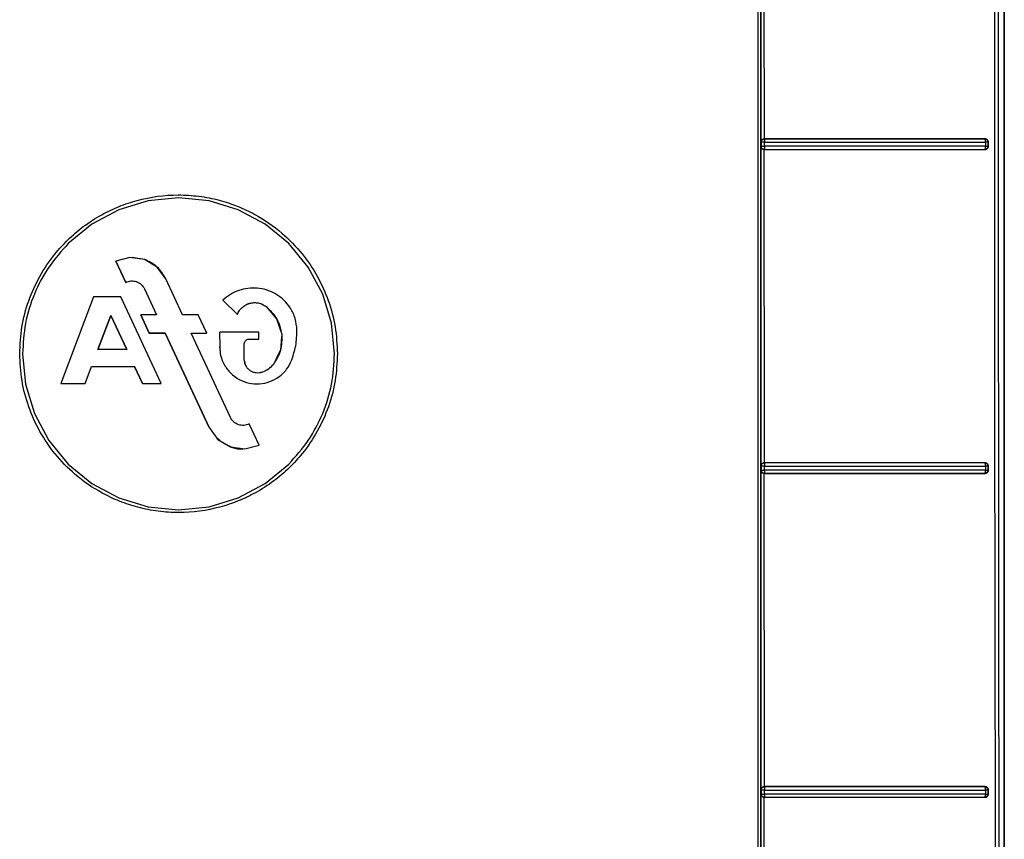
# Model space of a CAD drawing. Header units: inches. Extents: x 170 to 312, y 215 to 248.
# Tile 559 of 656: x 299.65 to 299.772, y 222.34 to 222.442. Entities that reach past the tile are written whole.
import ezdxf

# ---------------------------------------------------------------- set-up
doc = ezdxf.new("R2010")
doc.units = ezdxf.units.IN
doc.header["$LTSCALE"] = 0.25
doc.header["$MEASUREMENT"] = 0
doc.layers.add('MOTOR LH', color=7, linetype='Continuous')

msp = doc.modelspace()

# ---------------------------------------------------------------- linework, layer by layer
at = {"layer": 'MOTOR LH'}
for p, q in [((299.77249, 222.2356), (299.77249, 222.55105)), ((299.77249, 222.55105), (299.77249, 222.25339)), ((299.74234, 222.42666), (299.74234, 222.46627)), ((299.74275, 222.42704), (299.74274, 222.46589)), ((299.74234, 222.42666), (299.74237, 222.42664)), ((299.74237, 222.42613), (299.74234, 222.42611)), ((299.74234, 222.3865), (299.74234, 222.42611)), ((299.74237, 222.42664), (299.74237, 222.42613)), ((299.74276, 222.42703), (299.74275, 222.42704)), ((299.74277, 222.42613), (299.74276, 222.42663)), ((299.77011, 222.42704), (299.77006, 222.42703)), ((299.77014, 222.42691), (299.7701, 222.427)), ((299.77017, 222.42664), (299.77017, 222.42613)), ((299.77044, 222.42664), (299.77053, 222.42666)), ((299.77044, 222.42664), (299.77044, 222.42613)), ((299.77044, 222.42613), (299.77053, 222.42612)), ((299.77053, 222.42612), (299.77053, 222.42666)), ((299.74274, 222.42573), (299.74276, 222.42574)), ((299.74275, 222.38688), (299.74274, 222.42573)), ((299.74276, 222.42586), (299.74276, 222.42577)), ((299.74276, 222.42577), (299.74276, 222.42574)), ((299.77005, 222.42574), (299.77008, 222.42575)), ((299.77005, 222.42574), (299.77011, 222.42573)), ((299.77008, 222.42575), (299.7701, 222.42578)), ((299.7701, 222.42578), (299.77014, 222.42586)), ((299.66636, 222.41937), (299.66273, 222.41827)), ((299.67013, 222.41974), (299.66636, 222.41937)), ((299.67391, 222.41937), (299.67013, 222.41974)), ((299.67753, 222.41827), (299.67391, 222.41937)), ((299.66273, 222.41827), (299.65939, 222.41648)), ((299.68088, 222.41648), (299.67753, 222.41827)), ((299.65939, 222.41648), (299.65646, 222.41408)), ((299.68381, 222.41408), (299.68088, 222.41648)), ((299.68621, 222.41115), (299.68381, 222.41408)), ((299.66411, 222.41235), (299.66235, 222.4119)), ((299.66235, 222.4119), (299.66358, 222.40925)), ((299.66358, 222.40925), (299.66235, 222.4119)), ((299.66235, 222.4119), (299.66359, 222.40924)), ((299.66591, 222.4121), (299.66411, 222.41235)), ((299.66591, 222.4121), (299.66437, 222.41236)), ((299.66747, 222.41116), (299.66591, 222.4121)), ((299.66855, 222.40969), (299.66747, 222.41116)), ((299.688, 222.40781), (299.68621, 222.41115)), ((299.66358, 222.40925), (299.66358, 222.40925)), ((299.67064, 222.40522), (299.66855, 222.4097)), ((299.67064, 222.40522), (299.66855, 222.40969)), ((299.6659, 222.40846), (299.66741, 222.40522)), ((299.6659, 222.40846), (299.66741, 222.40522)), ((299.67988, 222.40854), (299.67941, 222.40856)), ((299.6891, 222.40418), (299.688, 222.40781)), ((299.65957, 222.40748), (299.65553, 222.39673)), ((299.65958, 222.40748), (299.65553, 222.39673)), ((299.66297, 222.40748), (299.65958, 222.40748)), ((299.66799, 222.39673), (299.66297, 222.40748)), ((299.66799, 222.39673), (299.66297, 222.40748)), ((299.67564, 222.40706), (299.67742, 222.40529)), ((299.67742, 222.40529), (299.67564, 222.40706)), ((299.67564, 222.40706), (299.67742, 222.40528)), ((299.67956, 222.40675), (299.68001, 222.4067)), ((299.68038, 222.40658), (299.68098, 222.40626)), ((299.66173, 222.40517), (299.66014, 222.40093)), ((299.66173, 222.40517), (299.66014, 222.40093)), ((299.66173, 222.40517), (299.66173, 222.40517)), ((299.66173, 222.40517), (299.66371, 222.40093)), ((299.66371, 222.40093), (299.66173, 222.40517)), ((299.66546, 222.40522), (299.66651, 222.40297)), ((299.66651, 222.40297), (299.66546, 222.40522)), ((299.66741, 222.40522), (299.66546, 222.40522)), ((299.66546, 222.40522), (299.66651, 222.40296)), ((299.67258, 222.40522), (299.67064, 222.40522)), ((299.67364, 222.40296), (299.67258, 222.40522)), ((299.68098, 222.40626), (299.68229, 222.40475)), ((299.68098, 222.40626), (299.68229, 222.40474)), ((299.66014, 222.40093), (299.66173, 222.40517)), ((299.66173, 222.40517), (299.66371, 222.40093)), ((299.68229, 222.40475), (299.68292, 222.40284)), ((299.68229, 222.40474), (299.68292, 222.40284)), ((299.68947, 222.40041), (299.6891, 222.40418)), ((299.66651, 222.40297), (299.66846, 222.40297)), ((299.66651, 222.40297), (299.66651, 222.40297)), ((299.66846, 222.40297), (299.66651, 222.40297)), ((299.66651, 222.40296), (299.66846, 222.40296)), ((299.66846, 222.40297), (299.67392, 222.39126)), ((299.66846, 222.40297), (299.66846, 222.40297)), ((299.67392, 222.39126), (299.66846, 222.40297)), ((299.66846, 222.40296), (299.67392, 222.39126)), ((299.67169, 222.40297), (299.67364, 222.40297)), ((299.67657, 222.3925), (299.67169, 222.40297)), ((299.67169, 222.40297), (299.67364, 222.40297)), ((299.67169, 222.40297), (299.67169, 222.40297)), ((299.67657, 222.3925), (299.67169, 222.40296)), ((299.67169, 222.40296), (299.67364, 222.40296)), ((299.67522, 222.40307), (299.67523, 222.40125)), ((299.68009, 222.40307), (299.67523, 222.40307)), ((299.68009, 222.40222), (299.68009, 222.40307)), ((299.68009, 222.40222), (299.68009, 222.40307)), ((299.68292, 222.40284), (299.68277, 222.40083)), ((299.67828, 222.39971), (299.67828, 222.40165)), ((299.67885, 222.40222), (299.68009, 222.40222)), ((299.67885, 222.40222), (299.67885, 222.40222)), ((299.67885, 222.40222), (299.68009, 222.40222)), ((299.67885, 222.40222), (299.68009, 222.40222)), ((299.68009, 222.40222), (299.68009, 222.40222)), ((299.68289, 222.40249), (299.68277, 222.40084)), ((299.6508, 222.40041), (299.65117, 222.39663)), ((299.66014, 222.40093), (299.66014, 222.40093)), ((299.66371, 222.40093), (299.66014, 222.40093)), ((299.67522, 222.40125), (299.67531, 222.40059)), ((299.68277, 222.40083), (299.68185, 222.39905)), ((299.68277, 222.40084), (299.68224, 222.3998)), ((299.67828, 222.39971), (299.67828, 222.39971)), ((299.65856, 222.39673), (299.65935, 222.39883)), ((299.65856, 222.39673), (299.65935, 222.39883)), ((299.65856, 222.39673), (299.65935, 222.39883)), ((299.65935, 222.39883), (299.66469, 222.39883)), ((299.65935, 222.39883), (299.65935, 222.39883)), ((299.65935, 222.39883), (299.66469, 222.39883)), ((299.65935, 222.39883), (299.66469, 222.39883)), ((299.66469, 222.39883), (299.66567, 222.39673)), ((299.66469, 222.39883), (299.66469, 222.39883)), ((299.66567, 222.39673), (299.66469, 222.39883)), ((299.66469, 222.39883), (299.66567, 222.39673)), ((299.65117, 222.39663), (299.65227, 222.39301)), ((299.65553, 222.39673), (299.65856, 222.39673)), ((299.65553, 222.39673), (299.65856, 222.39673)), ((299.65856, 222.39673), (299.65856, 222.39673)), ((299.66567, 222.39673), (299.66567, 222.39673)), ((299.66567, 222.39673), (299.66799, 222.39673)), ((299.66567, 222.39673), (299.66799, 222.39673)), ((299.65227, 222.39301), (299.65405, 222.38966)), ((299.67392, 222.39126), (299.67392, 222.39126)), ((299.67392, 222.39126), (299.675, 222.38979)), ((299.68012, 222.38906), (299.67888, 222.39171)), ((299.65405, 222.38966), (299.65646, 222.38673)), ((299.67488, 222.38996), (299.67523, 222.38965)), ((299.67523, 222.38965), (299.67488, 222.38996)), ((299.675, 222.38979), (299.67656, 222.38886)), ((299.67656, 222.38886), (299.67836, 222.3886)), ((299.67836, 222.3886), (299.68012, 222.38906)), ((299.74276, 222.38687), (299.74275, 222.38688)), ((299.77011, 222.38689), (299.77006, 222.38688)), ((299.65646, 222.38673), (299.65939, 222.38433)), ((299.68088, 222.38433), (299.68381, 222.38673)), ((299.74234, 222.3865), (299.74237, 222.38648)), ((299.74237, 222.38597), (299.74234, 222.38595)), ((299.74234, 222.34634), (299.74234, 222.38595)), ((299.74237, 222.38648), (299.74237, 222.38597)), ((299.74277, 222.38597), (299.74276, 222.38647)), ((299.74276, 222.3857), (299.74276, 222.38561)), ((299.77014, 222.38675), (299.7701, 222.38684)), ((299.7701, 222.38562), (299.77014, 222.3857)), ((299.77017, 222.38647), (299.77017, 222.38597)), ((299.77044, 222.38648), (299.77053, 222.3865)), ((299.77044, 222.38648), (299.77044, 222.38598)), ((299.77044, 222.38598), (299.77053, 222.38596)), ((299.77053, 222.38596), (299.77053, 222.3865)), ((299.74274, 222.38557), (299.74276, 222.38558)), ((299.74275, 222.34673), (299.74274, 222.38557)), ((299.74276, 222.38561), (299.74276, 222.38558)), ((299.77005, 222.38558), (299.7701, 222.38562)), ((299.77005, 222.38558), (299.77011, 222.38557)), ((299.65939, 222.38433), (299.66273, 222.38254)), ((299.67753, 222.38254), (299.68088, 222.38433)), ((299.66273, 222.38254), (299.66636, 222.38144)), ((299.67391, 222.38144), (299.67753, 222.38254)), ((299.66636, 222.38144), (299.67013, 222.38107)), ((299.67013, 222.38107), (299.67391, 222.38144)), ((299.74275, 222.34672), (299.74275, 222.34673)), ((299.77011, 222.34673), (299.77006, 222.34672)), ((299.7701, 222.34668), (299.77006, 222.34672)), ((299.77014, 222.34659), (299.7701, 222.34668)), ((299.74234, 222.34634), (299.74237, 222.34632)), ((299.74237, 222.34582), (299.74234, 222.3458)), ((299.74234, 222.30619), (299.74234, 222.3458)), ((299.74237, 222.34632), (299.74237, 222.34582)), ((299.74274, 222.34542), (299.74276, 222.34542)), ((299.74275, 222.30657), (299.74274, 222.34542)), ((299.74277, 222.3458), (299.74276, 222.34631)), ((299.74276, 222.34554), (299.74276, 222.34546)), ((299.74276, 222.34546), (299.74276, 222.34542)), ((299.77005, 222.34543), (299.7701, 222.34546)), ((299.77005, 222.34543), (299.77011, 222.34542)), ((299.7701, 222.34546), (299.77014, 222.34554)), ((299.77017, 222.34631), (299.77017, 222.34581)), ((299.77044, 222.34632), (299.77053, 222.34634)), ((299.77044, 222.34632), (299.77044, 222.34582)), ((299.77044, 222.34582), (299.77053, 222.3458)), ((299.77053, 222.3458), (299.77053, 222.34634))]:
    msp.add_line(p, q, dxfattribs=at)
for points, knots in [([(299.74193, 222.55187), (299.74193, 222.53099), (299.74193, 222.48923), (299.74193, 222.42657), (299.74193, 222.36393), (299.74193, 222.30132), (299.74193, 222.25964), (299.74193, 222.2388)], [0, 0, 0, 0, 0.2, 0.4, 0.6, 0.8, 1, 1, 1, 1]), ([(299.74232, 222.23978), (299.74232, 222.26055), (299.74233, 222.30208), (299.74233, 222.36446), (299.74233, 222.42689), (299.74233, 222.48933), (299.74233, 222.53094), (299.74233, 222.55175)], [0, 0, 0, 0, 0.199959, 0.399961, 0.599979, 0.80001, 1, 1, 1, 1]), ([(299.77132, 222.55179), (299.77131, 222.53391), (299.77129, 222.49815), (299.77128, 222.4445), (299.77128, 222.40875), (299.77128, 222.39087)], [0, 0, 0, 0, 0.3333777, 0.6667111, 1, 1, 1, 1]), ([(299.77176, 222.5514), (299.77175, 222.53013), (299.77172, 222.48759), (299.77173, 222.42375), (299.77178, 222.35993), (299.77187, 222.29615), (299.77197, 222.2537), (299.77202, 222.23247)], [0, 0, 0, 0, 0.199984, 0.399977, 0.600029, 0.800023, 1, 1, 1, 1]), ([(299.74242, 222.42688), (299.7424, 222.42684), (299.74236, 222.42678), (299.74235, 222.42671), (299.74234, 222.42667), (299.74234, 222.42666), (299.74234, 222.42666)], [0, 0, 0, 0, 0.558608, 0.865721, 0.954475, 1, 1, 1, 1]), ([(299.74234, 222.42611), (299.74235, 222.42607), (299.74236, 222.426), (299.7424, 222.42593), (299.74242, 222.42589)], [0, 0, 0, 0, 0.503399, 1, 1, 1, 1]), ([(299.74237, 222.42664), (299.74237, 222.42667), (299.74237, 222.42674), (299.74241, 222.42683), (299.74248, 222.42692), (299.74254, 222.42697), (299.74259, 222.42699), (299.74262, 222.427), (299.74264, 222.42701), (299.74266, 222.42702), (299.7427, 222.42703), (299.74274, 222.42703), (299.74276, 222.42703)], [0, 0, 0, 0, 0.169778, 0.309899, 0.500349, 0.669275, 0.720741, 0.750043, 0.812673, 0.833809, 0.875282, 1, 1, 1, 1]), ([(299.74276, 222.42663), (299.74274, 222.42663), (299.74268, 222.42663), (299.7426, 222.42663), (299.74253, 222.42664), (299.74245, 222.42663), (299.7424, 222.42663), (299.74237, 222.42664), (299.74237, 222.42664), (299.74237, 222.42664)], [0, 0, 0, 0, 0.144819, 0.288961, 0.405983, 0.545581, 0.778747, 0.891833, 1, 1, 1, 1]), ([(299.74237, 222.42613), (299.74237, 222.42613), (299.74239, 222.42613), (299.74248, 222.42613), (299.74258, 222.42613), (299.74267, 222.42613), (299.74273, 222.42613), (299.74277, 222.42613)], [0, 0, 0, 0, 0.2509579, 0.5014951, 0.6987948, 0.8365584, 1, 1, 1, 1]), ([(299.74276, 222.42574), (299.74273, 222.42574), (299.74266, 222.42575), (299.74257, 222.42579), (299.74248, 222.42585), (299.74243, 222.42592), (299.74241, 222.42596), (299.74239, 222.42599), (299.74239, 222.42601), (299.74238, 222.42603), (299.74237, 222.42607), (299.74237, 222.42611), (299.74237, 222.42613)], [0, 0, 0, 0, 0.1705626, 0.3114539, 0.5033973, 0.6703643, 0.7215041, 0.7509336, 0.8128694, 0.8345961, 0.8750192, 1, 1, 1, 1]), ([(299.74275, 222.42704), (299.74272, 222.42704), (299.74265, 222.42703), (299.74257, 222.427), (299.74248, 222.42695), (299.74244, 222.4269), (299.74242, 222.42688)], [0, 0, 0, 0, 0.218148, 0.447021, 0.703324, 1, 1, 1, 1]), ([(299.77011, 222.42704), (299.76714, 222.42704), (299.7612, 222.42704), (299.75202, 222.42704), (299.74584, 222.42704), (299.74275, 222.42704)], [0, 0, 0, 0, 0.333153, 0.666753, 1, 1, 1, 1]), ([(299.74276, 222.42703), (299.74276, 222.42702), (299.74276, 222.42701), (299.74276, 222.42694), (299.74276, 222.42691)], [0, 0, 0, 0, 0.500037, 1, 1, 1, 1]), ([(299.77006, 222.42703), (299.7671, 222.42703), (299.76117, 222.42703), (299.75201, 222.42703), (299.74584, 222.42703), (299.74276, 222.42703)], [0, 0, 0, 0, 0.333017, 0.666911, 1, 1, 1, 1]), ([(299.74276, 222.42691), (299.74276, 222.42687), (299.74276, 222.42682), (299.74277, 222.42672), (299.74276, 222.42666), (299.74276, 222.42663)], [0, 0, 0, 0, 0.453626, 0.692825, 1, 1, 1, 1]), ([(299.74276, 222.42663), (299.74584, 222.42663), (299.75202, 222.42663), (299.76121, 222.42663), (299.76718, 222.42663), (299.77017, 222.42664)], [0, 0, 0, 0, 0.331609, 0.664943, 1, 1, 1, 1]), ([(299.74277, 222.42613), (299.74277, 222.42612), (299.74277, 222.42607), (299.74276, 222.42597), (299.74276, 222.4259), (299.74276, 222.42586)], [0, 0, 0, 0, 0.031612, 0.511044, 1, 1, 1, 1]), ([(299.77017, 222.42613), (299.76718, 222.42613), (299.76121, 222.42613), (299.75201, 222.42613), (299.74584, 222.42613), (299.74277, 222.42613)], [0, 0, 0, 0, 0.335142, 0.668475, 1, 1, 1, 1]), ([(299.77044, 222.42613), (299.77043, 222.42608), (299.77042, 222.42598), (299.77033, 222.42585), (299.7702, 222.42576), (299.7701, 222.42575), (299.77005, 222.42574)], [0, 0, 0, 0, 0.2502109, 0.4998875, 0.749898, 1, 1, 1, 1]), ([(299.7701, 222.427), (299.77009, 222.42701), (299.77008, 222.42703), (299.77006, 222.42703), (299.77006, 222.42703), (299.77006, 222.42703), (299.77006, 222.42703), (299.77006, 222.42703)], [0, 0, 0, 0, 0.723554, 0.917935, 0.972998, 0.990021, 1, 1, 1, 1]), ([(299.77006, 222.42703), (299.77006, 222.42703), (299.77011, 222.42703), (299.77021, 222.42701), (299.77033, 222.42693), (299.77039, 222.42683), (299.77043, 222.42673), (299.77044, 222.42667), (299.77044, 222.42664)], [0, 0, 0, 0, 0.021376, 0.251231, 0.50161, 0.694994, 0.833641, 1, 1, 1, 1]), ([(299.77053, 222.42666), (299.77053, 222.42668), (299.77052, 222.42673), (299.77049, 222.42683), (299.77041, 222.42693), (299.77028, 222.42703), (299.77017, 222.42704), (299.77011, 222.42704)], [0, 0, 0, 0, 0.11585, 0.228826, 0.465329, 0.729283, 1, 1, 1, 1]), ([(299.77011, 222.42573), (299.77017, 222.42574), (299.77028, 222.42575), (299.77041, 222.42584), (299.77049, 222.42595), (299.77052, 222.42604), (299.77053, 222.42609), (299.77053, 222.42612)], [0, 0, 0, 0, 0.270747, 0.533788, 0.770103, 0.883423, 1, 1, 1, 1]), ([(299.77017, 222.42664), (299.77017, 222.42666), (299.77017, 222.42671), (299.77016, 222.42678), (299.77015, 222.42685), (299.77014, 222.42689), (299.77014, 222.42691)], [0, 0, 0, 0, 0.249998, 0.499999, 0.750002, 1, 1, 1, 1]), ([(299.77014, 222.42586), (299.77014, 222.42588), (299.77015, 222.42592), (299.77016, 222.42598), (299.77017, 222.42606), (299.77017, 222.42611), (299.77017, 222.42613)], [0, 0, 0, 0, 0.249769, 0.499932, 0.750118, 1, 1, 1, 1]), ([(299.77044, 222.42664), (299.77043, 222.42664), (299.77041, 222.42664), (299.77035, 222.42664), (299.77027, 222.42664), (299.7702, 222.42664), (299.77017, 222.42664)], [0, 0, 0, 0, 0.250004, 0.499997, 0.749991, 1, 1, 1, 1]), ([(299.77017, 222.42613), (299.7702, 222.42613), (299.77027, 222.42613), (299.77035, 222.42613), (299.77041, 222.42613), (299.77043, 222.42613), (299.77044, 222.42613)], [0, 0, 0, 0, 0.250132, 0.500007, 0.749886, 1, 1, 1, 1]), ([(299.74242, 222.42589), (299.74244, 222.42587), (299.74248, 222.42582), (299.74256, 222.42577), (299.74265, 222.42574), (299.74271, 222.42573), (299.74274, 222.42573)], [0, 0, 0, 0, 0.281455, 0.527086, 0.764277, 1, 1, 1, 1]), ([(299.74274, 222.42573), (299.74583, 222.42573), (299.75202, 222.42573), (299.7612, 222.42573), (299.76714, 222.42573), (299.77011, 222.42573)], [0, 0, 0, 0, 0.3334428, 0.6669188, 1, 1, 1, 1]), ([(299.74276, 222.42574), (299.74584, 222.42574), (299.75201, 222.42574), (299.76117, 222.42574), (299.76709, 222.42574), (299.77005, 222.42574)], [0, 0, 0, 0, 0.3330755, 0.6669605, 1, 1, 1, 1]), ([(299.65044, 222.40041), (299.65049, 222.40152), (299.6506, 222.40375), (299.65148, 222.40699), (299.65285, 222.41004), (299.65455, 222.41255), (299.6564, 222.41459), (299.65834, 222.41625), (299.66048, 222.41763), (299.66274, 222.41871), (299.66587, 222.41976), (299.66924, 222.42021), (299.67266, 222.41999), (299.67513, 222.41951), (299.67745, 222.41874), (299.68013, 222.41748), (299.6829, 222.41556), (299.68547, 222.41292), (299.6874, 222.41008), (299.68878, 222.40701), (299.68966, 222.40376), (299.68977, 222.40152), (299.68983, 222.40041)], [0, 0, 0, 0, 0.053827, 0.108154, 0.161991, 0.215823, 0.254355, 0.295472, 0.339437, 0.377786, 0.416425, 0.499247, 0.540867, 0.582327, 0.621091, 0.659532, 0.725561, 0.783441, 0.837465, 0.891484, 0.94599, 1, 1, 1, 1]), ([(299.65646, 222.41408), (299.65561, 222.41313), (299.65393, 222.41124), (299.65217, 222.40785), (299.65101, 222.4042), (299.65087, 222.40167), (299.6508, 222.40041)], [0, 0, 0, 0, 0.249988, 0.500002, 0.750014, 1, 1, 1, 1]), ([(299.66855, 222.4097), (299.66823, 222.41023), (299.66759, 222.41129), (299.66647, 222.41183), (299.66591, 222.4121)], [0, 0, 0, 0, 0.500004, 1, 1, 1, 1]), ([(299.66358, 222.40925), (299.66369, 222.40929), (299.6639, 222.40939), (299.66412, 222.40942), (299.66424, 222.40943)], [0, 0, 0, 0, 0.499999, 1, 1, 1, 1]), ([(299.66359, 222.40924), (299.6638, 222.40933), (299.66412, 222.40945), (299.66458, 222.40943), (299.66491, 222.40936), (299.66522, 222.40921), (299.6656, 222.40895), (299.66578, 222.40865), (299.6659, 222.40846)], [0, 0, 0, 0, 0.248419, 0.374377, 0.499188, 0.623924, 0.750308, 1, 1, 1, 1]), ([(299.6838, 222.40636), (299.68355, 222.40665), (299.68305, 222.40724), (299.68209, 222.4079), (299.68102, 222.40836), (299.67988, 222.40858), (299.67872, 222.40855), (299.6776, 222.40829), (299.67654, 222.4078), (299.67594, 222.40731), (299.67564, 222.40706)], [0, 0, 0, 0, 0.1260747, 0.2503281, 0.3753732, 0.4999941, 0.6246137, 0.7496514, 0.8738663, 1, 1, 1, 1]), ([(299.67742, 222.40529), (299.67749, 222.40545), (299.67765, 222.40577), (299.67801, 222.40617), (299.67845, 222.40649), (299.67878, 222.40661), (299.67895, 222.40666)], [0, 0, 0, 0, 0.24931, 0.499997, 0.750489, 1, 1, 1, 1]), ([(299.67802, 222.40615), (299.67816, 222.40627), (299.67844, 222.40649), (299.67878, 222.4066), (299.67895, 222.40666)], [0, 0, 0, 0, 0.499286, 1, 1, 1, 1]), ([(299.67895, 222.40666), (299.67913, 222.4067), (299.67948, 222.40677), (299.67984, 222.40673), (299.68001, 222.4067)], [0, 0, 0, 0, 0.5, 1, 1, 1, 1]), ([(299.68001, 222.4067), (299.68019, 222.40666), (299.68053, 222.40657), (299.68083, 222.40636), (299.68098, 222.40626)], [0, 0, 0, 0, 0.498906, 1, 1, 1, 1]), ([(299.67742, 222.40528), (299.67749, 222.40545), (299.67764, 222.40577), (299.6779, 222.40603), (299.67802, 222.40615)], [0, 0, 0, 0, 0.501236, 1, 1, 1, 1]), ([(299.68098, 222.40626), (299.68147, 222.40579), (299.68246, 222.40484), (299.68277, 222.40351), (299.68292, 222.40284)], [0, 0, 0, 0, 0.5, 1, 1, 1, 1]), ([(299.68478, 222.40371), (299.68472, 222.40419), (299.68458, 222.40514), (299.68406, 222.40595), (299.6838, 222.40636)], [0, 0, 0, 0, 0.499997, 1, 1, 1, 1]), ([(299.68478, 222.40371), (299.68472, 222.40418), (299.68458, 222.40514), (299.68406, 222.40595), (299.6838, 222.40636)], [0, 0, 0, 0, 0.50031, 1, 1, 1, 1]), ([(299.68292, 222.40284), (299.68293, 222.40215), (299.68295, 222.40078), (299.68222, 222.39963), (299.68185, 222.39905)], [0, 0, 0, 0, 0.500001, 1, 1, 1, 1]), ([(299.68417, 222.39964), (299.68438, 222.4003), (299.68481, 222.40162), (299.68479, 222.40301), (299.68478, 222.40371)], [0, 0, 0, 0, 0.5000128, 1, 1, 1, 1]), ([(299.67828, 222.40165), (299.67829, 222.40173), (299.67831, 222.40187), (299.67845, 222.40205), (299.67863, 222.40219), (299.67877, 222.40221), (299.67885, 222.40222)], [0, 0, 0, 0, 0.251527, 0.502365, 0.748885, 1, 1, 1, 1]), ([(299.68983, 222.40041), (299.68977, 222.3993), (299.68966, 222.39707), (299.68879, 222.39382), (299.68742, 222.39077), (299.68572, 222.38826), (299.68387, 222.38622), (299.68193, 222.38456), (299.67978, 222.38318), (299.67753, 222.38211), (299.6744, 222.38106), (299.67103, 222.38061), (299.66761, 222.38082), (299.66514, 222.38131), (299.66281, 222.38208), (299.66014, 222.38334), (299.65736, 222.38525), (299.6548, 222.38789), (299.65287, 222.39074), (299.65149, 222.3938), (299.65061, 222.39705), (299.6505, 222.39929), (299.65044, 222.40041)], [0, 0, 0, 0, 0.053831, 0.108162, 0.162002, 0.21584, 0.254375, 0.295495, 0.339462, 0.377813, 0.416452, 0.499272, 0.540889, 0.582347, 0.621109, 0.659547, 0.725573, 0.783451, 0.837473, 0.891489, 0.945992, 1, 1, 1, 1]), ([(299.67523, 222.40125), (299.67525, 222.40086), (299.6753, 222.4001), (299.67563, 222.3994), (299.67579, 222.39906)], [0, 0, 0, 0, 0.500482, 1, 1, 1, 1]), ([(299.68381, 222.38673), (299.68465, 222.38768), (299.68634, 222.38957), (299.6881, 222.39297), (299.68926, 222.39661), (299.6894, 222.39914), (299.68947, 222.40041)], [0, 0, 0, 0, 0.249988, 0.500002, 0.750015, 1, 1, 1, 1]), ([(299.67579, 222.39906), (299.67604, 222.39868), (299.67653, 222.39795), (299.67762, 222.39717), (299.67885, 222.39671), (299.68017, 222.39662), (299.68146, 222.39689), (299.68262, 222.39752), (299.68359, 222.39844), (299.68398, 222.39924), (299.68417, 222.39964)], [0, 0, 0, 0, 0.126908, 0.25145, 0.376016, 0.500011, 0.624006, 0.748574, 0.873075, 1, 1, 1, 1]), ([(299.67847, 222.39893), (299.67842, 222.39905), (299.67831, 222.3993), (299.67829, 222.39957), (299.67828, 222.39971)], [0, 0, 0, 0, 0.497601, 1, 1, 1, 1]), ([(299.67832, 222.39947), (299.67833, 222.39938), (299.67835, 222.39917), (299.67845, 222.39898), (299.67852, 222.39886)], [0, 0, 0, 0, 0.404923, 1, 1, 1, 1]), ([(299.67975, 222.39803), (299.67961, 222.39806), (299.67935, 222.39811), (299.67912, 222.39825), (299.679, 222.39832)], [0, 0, 0, 0, 0.499151, 1, 1, 1, 1]), ([(299.68054, 222.39811), (299.68041, 222.39808), (299.68015, 222.398), (299.67988, 222.39802), (299.67975, 222.39803)], [0, 0, 0, 0, 0.500712, 1, 1, 1, 1]), ([(299.68185, 222.39905), (299.68167, 222.39885), (299.6813, 222.39844), (299.68079, 222.39822), (299.68054, 222.39811)], [0, 0, 0, 0, 0.500208, 1, 1, 1, 1]), ([(299.67888, 222.39171), (299.67867, 222.39163), (299.67835, 222.39151), (299.67789, 222.39152), (299.67756, 222.3916), (299.67725, 222.39174), (299.67687, 222.39201), (299.67669, 222.3923), (299.67657, 222.3925)], [0, 0, 0, 0, 0.248407, 0.374361, 0.499168, 0.623903, 0.750288, 1, 1, 1, 1]), ([(299.77128, 222.39087), (299.77129, 222.38514), (299.77132, 222.36906), (299.77136, 222.33689), (299.77141, 222.31047), (299.77144, 222.2944)], [0, 0, 0, 0, 0.178102, 0.500003, 1, 1, 1, 1]), ([(299.67632, 222.389), (299.67648, 222.38892), (299.67703, 222.38864), (299.67766, 222.38861), (299.6781, 222.38859)], [0, 0, 0, 0, 0.28812, 1, 1, 1, 1]), ([(299.6781, 222.38859), (299.67766, 222.38861), (299.67703, 222.38864), (299.67648, 222.38892), (299.67632, 222.389)], [0, 0, 0, 0, 0.709949, 1, 1, 1, 1]), ([(299.74237, 222.38648), (299.74237, 222.38652), (299.74237, 222.38658), (299.74241, 222.38668), (299.74248, 222.38676), (299.74254, 222.38681), (299.74259, 222.38684), (299.74262, 222.38685), (299.74264, 222.38686), (299.74266, 222.38686), (299.7427, 222.38687), (299.74274, 222.38687), (299.74276, 222.38687)], [0, 0, 0, 0, 0.169796, 0.309925, 0.500347, 0.669247, 0.720724, 0.750048, 0.812673, 0.833992, 0.875283, 1, 1, 1, 1]), ([(299.74275, 222.38688), (299.74272, 222.38688), (299.74265, 222.38688), (299.74257, 222.38684), (299.74248, 222.38679), (299.74244, 222.38674), (299.74242, 222.38672)], [0, 0, 0, 0, 0.217835, 0.446698, 0.702916, 1, 1, 1, 1]), ([(299.77011, 222.38689), (299.76714, 222.38689), (299.7612, 222.38688), (299.75202, 222.38688), (299.74584, 222.38688), (299.74275, 222.38688)], [0, 0, 0, 0, 0.333154, 0.666761, 1, 1, 1, 1]), ([(299.77006, 222.38688), (299.7671, 222.38688), (299.76117, 222.38687), (299.75201, 222.38688), (299.74584, 222.38687), (299.74276, 222.38687)], [0, 0, 0, 0, 0.333016, 0.666911, 1, 1, 1, 1]), ([(299.74276, 222.38687), (299.74276, 222.38687), (299.74276, 222.38685), (299.74276, 222.38679), (299.74276, 222.38675)], [0, 0, 0, 0, 0.500043, 1, 1, 1, 1]), ([(299.7701, 222.38684), (299.77009, 222.38685), (299.77008, 222.38687), (299.77007, 222.38687), (299.77006, 222.38688), (299.77006, 222.38688), (299.77006, 222.38688), (299.77006, 222.38688)], [0, 0, 0, 0, 0.4999148, 0.7840783, 0.9349621, 0.9782287, 1, 1, 1, 1]), ([(299.77006, 222.38688), (299.77006, 222.38688), (299.77008, 222.38688), (299.77013, 222.38687), (299.77023, 222.38684), (299.77032, 222.38677), (299.77039, 222.38667), (299.77043, 222.38658), (299.77044, 222.38652), (299.77044, 222.38648)], [0, 0, 0, 0, 0.006404, 0.125208, 0.250554, 0.499812, 0.694171, 0.83326, 1, 1, 1, 1]), ([(299.77053, 222.3865), (299.77053, 222.38652), (299.77052, 222.38657), (299.77049, 222.38667), (299.77041, 222.38677), (299.77028, 222.38687), (299.77016, 222.38688), (299.77011, 222.38689)], [0, 0, 0, 0, 0.114151, 0.226087, 0.462642, 0.728302, 1, 1, 1, 1]), ([(299.74242, 222.38672), (299.7424, 222.38668), (299.74236, 222.38662), (299.74235, 222.38655), (299.74234, 222.38651), (299.74234, 222.3865), (299.74234, 222.3865)], [0, 0, 0, 0, 0.557285, 0.863589, 0.953043, 1, 1, 1, 1]), ([(299.74234, 222.38595), (299.74235, 222.38591), (299.74236, 222.38584), (299.7424, 222.38577), (299.74242, 222.38573)], [0, 0, 0, 0, 0.5033835, 1, 1, 1, 1]), ([(299.74276, 222.38647), (299.74274, 222.38647), (299.74268, 222.38647), (299.7426, 222.38647), (299.74253, 222.38647), (299.74245, 222.38647), (299.7424, 222.38647), (299.74237, 222.38649), (299.74237, 222.38648), (299.74237, 222.38648)], [0, 0, 0, 0, 0.1448, 0.289023, 0.40575, 0.545726, 0.778917, 0.891929, 1, 1, 1, 1]), ([(299.74237, 222.38597), (299.74237, 222.38597), (299.74239, 222.38597), (299.74248, 222.38597), (299.74258, 222.38597), (299.74267, 222.38597), (299.74273, 222.38597), (299.74277, 222.38597)], [0, 0, 0, 0, 0.250965, 0.50152, 0.698812, 0.836571, 1, 1, 1, 1]), ([(299.74276, 222.38558), (299.74273, 222.38558), (299.74266, 222.38559), (299.74257, 222.38563), (299.74249, 222.38569), (299.74244, 222.38575), (299.74241, 222.3858), (299.7424, 222.38583), (299.74239, 222.38585), (299.74238, 222.38588), (299.74237, 222.38591), (299.74237, 222.38595), (299.74237, 222.38597)], [0, 0, 0, 0, 0.170498, 0.311351, 0.503314, 0.639112, 0.709897, 0.750976, 0.8129, 0.835156, 0.875042, 1, 1, 1, 1]), ([(299.74242, 222.38573), (299.74244, 222.38571), (299.74248, 222.38567), (299.74256, 222.38562), (299.74265, 222.38558), (299.74271, 222.38558), (299.74274, 222.38557)], [0, 0, 0, 0, 0.281564, 0.526617, 0.765411, 1, 1, 1, 1]), ([(299.74276, 222.38675), (299.74276, 222.38671), (299.74276, 222.38663), (299.74276, 222.38652), (299.74276, 222.38647)], [0, 0, 0, 0, 0.4999498, 1, 1, 1, 1]), ([(299.74276, 222.38647), (299.74584, 222.38647), (299.75202, 222.38647), (299.76121, 222.38647), (299.76718, 222.38647), (299.77017, 222.38647)], [0, 0, 0, 0, 0.33158, 0.664913, 1, 1, 1, 1]), ([(299.74277, 222.38597), (299.74277, 222.38596), (299.74277, 222.38591), (299.74276, 222.38581), (299.74276, 222.38574), (299.74276, 222.3857)], [0, 0, 0, 0, 0.031594, 0.511018, 1, 1, 1, 1]), ([(299.77017, 222.38597), (299.76718, 222.38597), (299.76121, 222.38597), (299.75201, 222.38597), (299.74584, 222.38597), (299.74277, 222.38597)], [0, 0, 0, 0, 0.335133, 0.668466, 1, 1, 1, 1]), ([(299.77044, 222.38598), (299.77043, 222.38593), (299.77042, 222.38582), (299.77033, 222.38569), (299.7702, 222.3856), (299.7701, 222.38559), (299.77005, 222.38558)], [0, 0, 0, 0, 0.250209, 0.499884, 0.749889, 1, 1, 1, 1]), ([(299.77011, 222.38557), (299.77017, 222.38558), (299.77028, 222.38559), (299.77041, 222.38568), (299.77049, 222.38579), (299.77052, 222.38589), (299.77053, 222.38594), (299.77053, 222.38596)], [0, 0, 0, 0, 0.27093, 0.533685, 0.769845, 0.883229, 1, 1, 1, 1]), ([(299.77017, 222.38647), (299.77017, 222.3865), (299.77017, 222.38655), (299.77016, 222.38662), (299.77015, 222.38669), (299.77014, 222.38673), (299.77014, 222.38675)], [0, 0, 0, 0, 0.249991, 0.499998, 0.750003, 1, 1, 1, 1]), ([(299.77014, 222.3857), (299.77014, 222.38572), (299.77015, 222.38576), (299.77016, 222.38582), (299.77017, 222.38589), (299.77017, 222.38594), (299.77017, 222.38597)], [0, 0, 0, 0, 0.2497583, 0.4999325, 0.7501062, 1, 1, 1, 1]), ([(299.77044, 222.38648), (299.77043, 222.38648), (299.77041, 222.38648), (299.77035, 222.38648), (299.77027, 222.38647), (299.7702, 222.38647), (299.77017, 222.38647)], [0, 0, 0, 0, 0.249999, 0.499993, 0.749993, 1, 1, 1, 1]), ([(299.77017, 222.38597), (299.7702, 222.38597), (299.77027, 222.38597), (299.77035, 222.38597), (299.77041, 222.38597), (299.77043, 222.38598), (299.77044, 222.38598)], [0, 0, 0, 0, 0.250118, 0.500008, 0.749881, 1, 1, 1, 1]), ([(299.74274, 222.38557), (299.74583, 222.38557), (299.75202, 222.38557), (299.7612, 222.38557), (299.76714, 222.38557), (299.77011, 222.38557)], [0, 0, 0, 0, 0.33343, 0.666918, 1, 1, 1, 1]), ([(299.74276, 222.38558), (299.74584, 222.38558), (299.75201, 222.38558), (299.76117, 222.38558), (299.76709, 222.38558), (299.77005, 222.38558)], [0, 0, 0, 0, 0.333077, 0.666962, 1, 1, 1, 1]), ([(299.74237, 222.34632), (299.74237, 222.34637), (299.74238, 222.34647), (299.74246, 222.34658), (299.74253, 222.34665), (299.74259, 222.34668), (299.74262, 222.34669), (299.74264, 222.3467), (299.74267, 222.34671), (299.74271, 222.34672), (299.74274, 222.34672), (299.74275, 222.34672)], [0, 0, 0, 0, 0.237979, 0.475429, 0.641876, 0.730535, 0.777013, 0.799822, 0.868975, 0.917803, 1, 1, 1, 1]), ([(299.74275, 222.34673), (299.74272, 222.34672), (299.74265, 222.34672), (299.74257, 222.34669), (299.74248, 222.34663), (299.74244, 222.34659), (299.74242, 222.34656)], [0, 0, 0, 0, 0.216438, 0.445518, 0.701569, 1, 1, 1, 1]), ([(299.77011, 222.34673), (299.76714, 222.34673), (299.7612, 222.34673), (299.75202, 222.34673), (299.74584, 222.34673), (299.74275, 222.34673)], [0, 0, 0, 0, 0.333158, 0.666771, 1, 1, 1, 1]), ([(299.74275, 222.34672), (299.74276, 222.34671), (299.74276, 222.3467), (299.74276, 222.34663), (299.74276, 222.34659)], [0, 0, 0, 0, 0.500122, 1, 1, 1, 1]), ([(299.77006, 222.34672), (299.76709, 222.34672), (299.76116, 222.34672), (299.752, 222.34672), (299.74583, 222.34672), (299.74275, 222.34672)], [0, 0, 0, 0, 0.33298, 0.666929, 1, 1, 1, 1]), ([(299.74276, 222.34659), (299.74276, 222.34655), (299.74276, 222.34647), (299.74276, 222.34636), (299.74276, 222.34631)], [0, 0, 0, 0, 0.4999323, 1, 1, 1, 1]), ([(299.77006, 222.34672), (299.77006, 222.34672), (299.77006, 222.34672), (299.77011, 222.34672), (299.77021, 222.34669), (299.77033, 222.34661), (299.77039, 222.34652), (299.77043, 222.34642), (299.77044, 222.34636), (299.77044, 222.34632)], [0, 0, 0, 0, 0.00194, 0.016485, 0.251155, 0.50156, 0.693135, 0.832255, 1, 1, 1, 1]), ([(299.77053, 222.34634), (299.77053, 222.34637), (299.77052, 222.34642), (299.77049, 222.34651), (299.77041, 222.34662), (299.77027, 222.34671), (299.77016, 222.34672), (299.77011, 222.34673)], [0, 0, 0, 0, 0.115487, 0.228334, 0.465134, 0.729682, 1, 1, 1, 1]), ([(299.77017, 222.34631), (299.77017, 222.34634), (299.77017, 222.34639), (299.77016, 222.34646), (299.77015, 222.34654), (299.77014, 222.34657), (299.77014, 222.34659)], [0, 0, 0, 0, 0.250004, 0.499999, 0.74999, 1, 1, 1, 1]), ([(299.74242, 222.34656), (299.7424, 222.34652), (299.74236, 222.34646), (299.74235, 222.34639), (299.74234, 222.34636), (299.74234, 222.34635), (299.74234, 222.34634)], [0, 0, 0, 0, 0.557091, 0.863508, 0.953007, 1, 1, 1, 1]), ([(299.74234, 222.3458), (299.74235, 222.34576), (299.74236, 222.34568), (299.7424, 222.34561), (299.74242, 222.34558)], [0, 0, 0, 0, 0.5030925, 1, 1, 1, 1]), ([(299.74276, 222.34631), (299.74274, 222.34631), (299.74268, 222.34631), (299.7426, 222.34631), (299.74253, 222.34631), (299.74245, 222.34631), (299.7424, 222.34631), (299.74237, 222.34633), (299.74237, 222.34632), (299.74237, 222.34632)], [0, 0, 0, 0, 0.144802, 0.289128, 0.405584, 0.545961, 0.781526, 0.905359, 1, 1, 1, 1]), ([(299.74237, 222.34582), (299.74237, 222.34582), (299.74239, 222.34581), (299.74248, 222.34581), (299.74258, 222.34581), (299.74267, 222.3458), (299.74273, 222.3458), (299.74277, 222.3458)], [0, 0, 0, 0, 0.250968, 0.501531, 0.698827, 0.836575, 1, 1, 1, 1]), ([(299.74276, 222.34542), (299.74273, 222.34543), (299.74266, 222.34543), (299.74257, 222.34547), (299.74249, 222.34553), (299.74244, 222.34559), (299.74241, 222.34564), (299.7424, 222.34567), (299.74239, 222.3457), (299.74238, 222.34572), (299.74237, 222.34576), (299.74237, 222.34579), (299.74237, 222.34582)], [0, 0, 0, 0, 0.1704559, 0.3112931, 0.5032949, 0.6273045, 0.7053381, 0.7509924, 0.8129118, 0.8356884, 0.8750402, 1, 1, 1, 1]), ([(299.74242, 222.34558), (299.74244, 222.34555), (299.74248, 222.34551), (299.74256, 222.34546), (299.74265, 222.34542), (299.74271, 222.34542), (299.74274, 222.34542)], [0, 0, 0, 0, 0.281342, 0.526581, 0.765288, 1, 1, 1, 1]), ([(299.74274, 222.34542), (299.74583, 222.34541), (299.75202, 222.34541), (299.7612, 222.34542), (299.76714, 222.34542), (299.77011, 222.34542)], [0, 0, 0, 0, 0.333416, 0.666914, 1, 1, 1, 1]), ([(299.74276, 222.34631), (299.74584, 222.34631), (299.75201, 222.34631), (299.76121, 222.34631), (299.76718, 222.34631), (299.77017, 222.34631)], [0, 0, 0, 0, 0.331567, 0.664899, 1, 1, 1, 1]), ([(299.74277, 222.3458), (299.74277, 222.3458), (299.74277, 222.34575), (299.74276, 222.34565), (299.74276, 222.34558), (299.74276, 222.34554)], [0, 0, 0, 0, 0.031564, 0.511012, 1, 1, 1, 1]), ([(299.74276, 222.34542), (299.74584, 222.34542), (299.75201, 222.34542), (299.76117, 222.34543), (299.76709, 222.34543), (299.77005, 222.34543)], [0, 0, 0, 0, 0.333077, 0.666963, 1, 1, 1, 1]), ([(299.77017, 222.34581), (299.76718, 222.34581), (299.76121, 222.34581), (299.75201, 222.3458), (299.74584, 222.3458), (299.74277, 222.3458)], [0, 0, 0, 0, 0.335133, 0.668465, 1, 1, 1, 1]), ([(299.77044, 222.34582), (299.77043, 222.34577), (299.77042, 222.34567), (299.77033, 222.34554), (299.7702, 222.34545), (299.7701, 222.34543), (299.77005, 222.34543)], [0, 0, 0, 0, 0.2502, 0.499886, 0.749899, 1, 1, 1, 1]), ([(299.77011, 222.34542), (299.77017, 222.34542), (299.77028, 222.34543), (299.77041, 222.34553), (299.77049, 222.34563), (299.77052, 222.34573), (299.77053, 222.34578), (299.77053, 222.3458)], [0, 0, 0, 0, 0.2710841, 0.5335565, 0.7695787, 0.8830478, 1, 1, 1, 1]), ([(299.77014, 222.34554), (299.77014, 222.34556), (299.77015, 222.3456), (299.77016, 222.34566), (299.77017, 222.34573), (299.77017, 222.34578), (299.77017, 222.34581)], [0, 0, 0, 0, 0.249786, 0.499951, 0.750104, 1, 1, 1, 1]), ([(299.77044, 222.34632), (299.77043, 222.34632), (299.77041, 222.34632), (299.77035, 222.34632), (299.77027, 222.34631), (299.7702, 222.34631), (299.77017, 222.34631)], [0, 0, 0, 0, 0.250012, 0.500008, 0.750019, 1, 1, 1, 1]), ([(299.77017, 222.34581), (299.7702, 222.34581), (299.77027, 222.34581), (299.77035, 222.34581), (299.77041, 222.34581), (299.77043, 222.34582), (299.77044, 222.34582)], [0, 0, 0, 0, 0.250123, 0.499995, 0.749882, 1, 1, 1, 1])]:
    msp.add_open_spline(points, degree=3, knots=knots, dxfattribs=at)
msp.add_open_spline([(299.679, 222.39832), (299.67889, 222.39841), (299.67868, 222.39858), (299.67854, 222.39881), (299.67847, 222.39893)], degree=3, dxfattribs=at)

doc.saveas('drawing.dxf')
